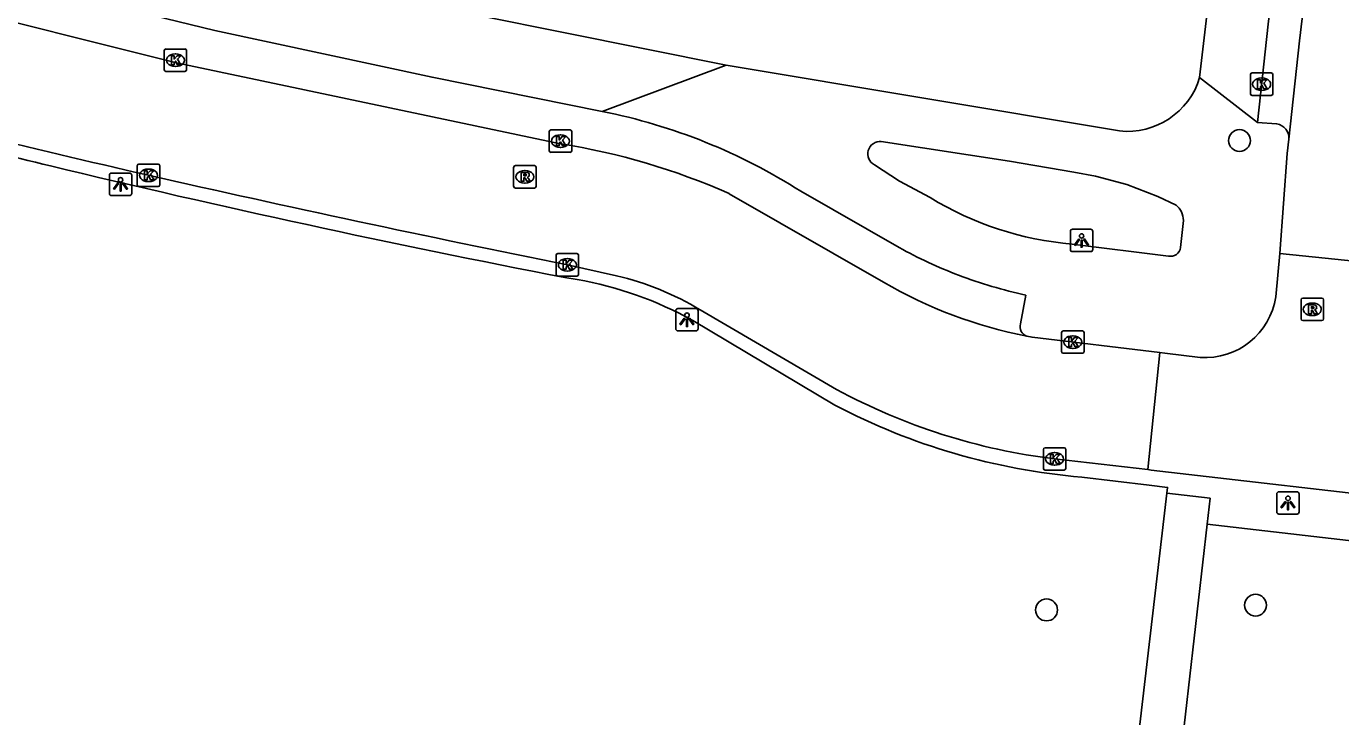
# Model space of a CAD drawing. Extents: x 161696 to 162377, y 380761 to 381673.
# Drawn here: x 162077.9 to 162136.5, y 380907.4 to 380938.2 of the extents above; entities that cross this region are included whole.
import ezdxf

# ---------------------------------------------------------------- set-up
doc = ezdxf.new("R2010")
doc.units = 0
for name, color, linetype in [('IMGEO_Boom', 7, 'Continuous'), ('IMGEO_Kolk', 7, 'Continuous'), ('IMGEO_Lichtpunt', 7, 'Continuous'), ('IMGEO_Rijbaan_lokaal_open', 7, 'Continuous'), ('IMGEO_Rioolput', 7, 'Continuous'), ('IMGEO_Voetpad_gesloten', 7, 'Continuous'), ('IMGEO_Voetpad_open', 7, 'Continuous')]:
    doc.layers.add(name, color=color, linetype=linetype)

msp = doc.modelspace()

# ---------------------------------------------------------------- linework, layer by layer
at = {"layer": 'IMGEO_Boom'}
for centre in [(162131.96, 380933.066), (162132.676, 380912.353), (162123.357, 380912.142)]:
    msp.add_circle(centre, 0.489, dxfattribs=at)
at = {"layer": 'IMGEO_Kolk'}
for p, q in [((162084.01, 380936.221), (162084.01, 380937.073)), ((162084.085, 380937.147), (162084.937, 380937.147)), ((162084.498, 380936.927), (162084.523, 380936.927)), ((162085.011, 380937.073), (162085.011, 380936.221)), ((162084.521, 380936.367), (162084.496, 380936.367)), ((162084.937, 380936.147), (162084.085, 380936.147)), ((162132.447, 380935.152), (162132.447, 380936.004)), ((162132.522, 380936.078), (162133.374, 380936.078)), ((162132.935, 380935.858), (162132.96, 380935.858)), ((162133.448, 380936.004), (162133.448, 380935.152)), ((162133.374, 380935.078), (162132.522, 380935.078)), ((162132.958, 380935.298), (162132.933, 380935.298)), ((162101.18, 380932.615), (162101.18, 380933.467)), ((162101.255, 380933.541), (162102.107, 380933.541)), ((162101.668, 380933.321), (162101.693, 380933.321)), ((162102.181, 380933.467), (162102.181, 380932.615)), ((162101.691, 380932.761), (162101.666, 380932.761)), ((162102.107, 380932.541), (162101.255, 380932.541)), ((162082.812, 380931.089), (162082.812, 380931.941)), ((162082.887, 380932.015), (162083.739, 380932.015)), ((162083.3, 380931.795), (162083.325, 380931.795)), ((162083.813, 380931.941), (162083.813, 380931.089)), ((162083.739, 380931.015), (162082.887, 380931.015)), ((162083.323, 380931.235), (162083.298, 380931.235)), ((162101.488, 380927.101), (162101.488, 380927.953)), ((162101.563, 380928.027), (162102.415, 380928.027)), ((162101.976, 380927.807), (162102.001, 380927.807)), ((162102.489, 380927.953), (162102.489, 380927.101)), ((162102.415, 380927.027), (162101.563, 380927.027)), ((162101.999, 380927.247), (162101.974, 380927.247)), ((162124.103, 380924.581), (162124.955, 380924.581)), ((162124.028, 380923.655), (162124.028, 380924.507)), ((162124.516, 380924.361), (162124.541, 380924.361)), ((162125.029, 380924.507), (162125.029, 380923.655)), ((162124.955, 380923.581), (162124.103, 380923.581)), ((162124.539, 380923.801), (162124.514, 380923.801)), ((162123.213, 380918.448), (162123.213, 380919.3)), ((162123.288, 380919.374), (162124.14, 380919.374)), ((162124.214, 380919.3), (162124.214, 380918.448)), ((162123.701, 380919.154), (162123.726, 380919.154)), ((162124.14, 380918.374), (162123.288, 380918.374)), ((162123.724, 380918.594), (162123.699, 380918.594))]:
    msp.add_line(p, q, dxfattribs=at)
for points in [[(162084.01, 380936.221), (162084.01, 380937.073)], [(162084.085, 380937.147), (162084.937, 380937.147)], [(162084.331, 380936.847), (162084.454, 380936.847), (162084.454, 380936.696), (162084.584, 380936.847), (162084.748, 380936.847), (162084.602, 380936.696), (162084.755, 380936.447), (162084.603, 380936.447), (162084.518, 380936.611), (162084.454, 380936.544), (162084.454, 380936.447), (162084.331, 380936.447), (162084.331, 380936.847)], [(162085.011, 380937.073), (162085.011, 380936.221)], [(162084.937, 380936.147), (162084.085, 380936.147)], [(162132.447, 380935.152), (162132.447, 380936.004)], [(162132.522, 380936.078), (162133.374, 380936.078)], [(162132.768, 380935.778), (162132.891, 380935.778), (162132.891, 380935.627), (162133.021, 380935.778), (162133.185, 380935.778), (162133.039, 380935.627), (162133.192, 380935.378), (162133.04, 380935.378), (162132.955, 380935.542), (162132.891, 380935.475), (162132.891, 380935.378), (162132.768, 380935.378), (162132.768, 380935.778)], [(162133.448, 380936.004), (162133.448, 380935.152)], [(162133.374, 380935.078), (162132.522, 380935.078)], [(162101.18, 380932.615), (162101.18, 380933.467)], [(162101.255, 380933.541), (162102.107, 380933.541)], [(162102.181, 380933.467), (162102.181, 380932.615)], [(162101.501, 380933.241), (162101.624, 380933.241), (162101.624, 380933.09), (162101.754, 380933.241), (162101.918, 380933.241), (162101.772, 380933.09), (162101.925, 380932.841), (162101.773, 380932.841), (162101.688, 380933.005), (162101.624, 380932.938), (162101.624, 380932.841), (162101.501, 380932.841), (162101.501, 380933.241)], [(162102.107, 380932.541), (162101.255, 380932.541)], [(162082.812, 380931.089), (162082.812, 380931.941)], [(162082.887, 380932.015), (162083.739, 380932.015)], [(162083.133, 380931.715), (162083.256, 380931.715), (162083.256, 380931.564), (162083.386, 380931.715), (162083.55, 380931.715), (162083.404, 380931.564), (162083.557, 380931.315), (162083.405, 380931.315), (162083.32, 380931.479), (162083.256, 380931.412), (162083.256, 380931.315), (162083.133, 380931.315), (162083.133, 380931.715)], [(162083.813, 380931.941), (162083.813, 380931.089)], [(162083.739, 380931.015), (162082.887, 380931.015)], [(162101.488, 380927.101), (162101.488, 380927.953)], [(162101.563, 380928.027), (162102.415, 380928.027)], [(162101.809, 380927.727), (162101.932, 380927.727), (162101.932, 380927.576), (162102.062, 380927.727), (162102.226, 380927.727), (162102.08, 380927.576), (162102.233, 380927.327), (162102.081, 380927.327), (162101.996, 380927.491), (162101.932, 380927.424), (162101.932, 380927.327), (162101.809, 380927.327), (162101.809, 380927.727)], [(162102.489, 380927.953), (162102.489, 380927.101)], [(162102.415, 380927.027), (162101.563, 380927.027)], [(162124.103, 380924.581), (162124.955, 380924.581)], [(162124.028, 380923.655), (162124.028, 380924.507)], [(162124.349, 380924.281), (162124.472, 380924.281), (162124.472, 380924.13), (162124.602, 380924.281), (162124.766, 380924.281), (162124.62, 380924.13), (162124.773, 380923.881), (162124.621, 380923.881), (162124.536, 380924.045), (162124.472, 380923.978), (162124.472, 380923.881), (162124.349, 380923.881), (162124.349, 380924.281)], [(162125.029, 380924.507), (162125.029, 380923.655)], [(162124.955, 380923.581), (162124.103, 380923.581)], [(162123.213, 380918.448), (162123.213, 380919.3)], [(162123.288, 380919.374), (162124.14, 380919.374)], [(162124.214, 380919.3), (162124.214, 380918.448)], [(162123.534, 380919.074), (162123.657, 380919.074), (162123.657, 380918.923), (162123.787, 380919.074), (162123.951, 380919.074), (162123.805, 380918.923), (162123.958, 380918.674), (162123.806, 380918.674), (162123.721, 380918.838), (162123.657, 380918.771), (162123.657, 380918.674), (162123.534, 380918.674), (162123.534, 380919.074)], [(162124.14, 380918.374), (162123.288, 380918.374)]]:
    msp.add_lwpolyline(points, dxfattribs=at)
for centre, start, end in [((162084.087, 380937.071), 91.55205, 178.44795), ((162084.087, 380937.071), 91.55205, 178.44795), ((162084.935, 380937.071), 1.55205, 88.44795), ((162084.935, 380937.071), 1.55205, 88.44795), ((162084.087, 380936.223), 181.55205, 268.44795), ((162084.087, 380936.223), 181.55205, 268.44795), ((162084.935, 380936.223), 271.55205, 358.44795), ((162084.935, 380936.223), 271.55205, 358.44795), ((162132.524, 380936.002), 91.55205, 178.44795), ((162132.524, 380936.002), 91.55205, 178.44795), ((162133.372, 380936.002), 1.55205, 88.44795), ((162133.372, 380936.002), 1.55205, 88.44795), ((162132.524, 380935.154), 181.55205, 268.44795), ((162132.524, 380935.154), 181.55205, 268.44795), ((162133.372, 380935.154), 271.55205, 358.44795), ((162133.372, 380935.154), 271.55205, 358.44795), ((162101.257, 380933.465), 91.55205, 178.44795), ((162101.257, 380933.465), 91.55205, 178.44795), ((162102.105, 380933.465), 1.55205, 88.44795), ((162102.105, 380933.465), 1.55205, 88.44795), ((162101.257, 380932.617), 181.55205, 268.44795), ((162101.257, 380932.617), 181.55205, 268.44795), ((162102.105, 380932.617), 271.55205, 358.44795), ((162102.105, 380932.617), 271.55205, 358.44795), ((162082.889, 380931.939), 91.55205, 178.44795), ((162082.889, 380931.939), 91.55205, 178.44795), ((162083.737, 380931.939), 1.55205, 88.44795), ((162083.737, 380931.939), 1.55205, 88.44795), ((162082.889, 380931.091), 181.55205, 268.44795), ((162082.889, 380931.091), 181.55205, 268.44795), ((162083.737, 380931.091), 271.55205, 358.44795), ((162083.737, 380931.091), 271.55205, 358.44795), ((162101.565, 380927.951), 91.55205, 178.44795), ((162101.565, 380927.951), 91.55205, 178.44795), ((162102.413, 380927.951), 1.55205, 88.44795), ((162102.413, 380927.951), 1.55205, 88.44795), ((162101.565, 380927.103), 181.55205, 268.44795), ((162101.565, 380927.103), 181.55205, 268.44795), ((162102.413, 380927.103), 271.55205, 358.44795), ((162102.413, 380927.103), 271.55205, 358.44795), ((162124.105, 380924.505), 91.55205, 178.44795), ((162124.105, 380924.505), 91.55205, 178.44795), ((162124.953, 380924.505), 1.55205, 88.44795), ((162124.953, 380924.505), 1.55205, 88.44795), ((162124.105, 380923.657), 181.55205, 268.44795), ((162124.105, 380923.657), 181.55205, 268.44795), ((162124.953, 380923.657), 271.55205, 358.44795), ((162124.953, 380923.657), 271.55205, 358.44795), ((162123.29, 380919.298), 91.55205, 178.44795), ((162123.29, 380919.298), 91.55205, 178.44795), ((162124.138, 380919.298), 1.55205, 88.44795), ((162124.138, 380919.298), 1.55205, 88.44795), ((162123.29, 380918.45), 181.55205, 268.44795), ((162123.29, 380918.45), 181.55205, 268.44795), ((162124.138, 380918.45), 271.55205, 358.44795), ((162124.138, 380918.45), 271.55205, 358.44795)]:
    msp.add_arc(centre, 0.0765, start, end, dxfattribs=at)
for centre, major_axis, ratio, start_param, end_param in [((162084.497, 380936.647), (-0.387, 0.002), 0.722429, 4.712389, 7.853982), ((162084.522, 380936.647), (-0.39, 0.002), 0.717154, 1.570796, 4.712389), ((162132.934, 380935.578), (-0.387, 0.002), 0.722429, 4.712389, 7.853982), ((162132.959, 380935.578), (-0.39, 0.002), 0.717154, 1.570796, 4.712389), ((162101.667, 380933.041), (-0.387, 0.002), 0.722429, 4.712389, 7.853982), ((162101.692, 380933.041), (-0.39, 0.002), 0.717154, 1.570796, 4.712389), ((162083.299, 380931.515), (-0.387, 0.002), 0.722429, 4.712389, 7.853982), ((162083.324, 380931.515), (-0.39, 0.002), 0.717154, 1.570796, 4.712389), ((162101.975, 380927.527), (-0.387, 0.002), 0.722429, 4.712389, 7.853982), ((162102, 380927.527), (-0.39, 0.002), 0.717154, 1.570796, 4.712389), ((162124.515, 380924.081), (-0.387, 0.002), 0.722429, 4.712389, 7.853982), ((162124.54, 380924.081), (-0.39, 0.002), 0.717154, 1.570796, 4.712389), ((162123.7, 380918.874), (-0.387, 0.002), 0.722429, 4.712389, 7.853982), ((162123.725, 380918.874), (-0.39, 0.002), 0.717154, 1.570796, 4.712389)]:
    msp.add_ellipse(centre, major_axis=major_axis, ratio=ratio, start_param=start_param, end_param=end_param, dxfattribs=at)
at = {"layer": 'IMGEO_Lichtpunt'}
for p, q in [((162082.469, 380931.613), (162081.661, 380931.613)), ((162082.469, 380931.613), (162081.661, 380931.613)), ((162081.567, 380931.518), (162081.567, 380930.711)), ((162081.567, 380931.518), (162081.567, 380930.711)), ((162082.563, 380930.711), (162082.563, 380931.518)), ((162082.563, 380930.711), (162082.563, 380931.518)), ((162081.661, 380930.617), (162082.469, 380930.617)), ((162081.661, 380930.617), (162082.469, 380930.617)), ((162124.419, 380929.016), (162124.419, 380928.209)), ((162124.419, 380929.016), (162124.419, 380928.209)), ((162125.321, 380929.111), (162124.513, 380929.111)), ((162125.321, 380929.111), (162124.513, 380929.111)), ((162125.415, 380928.209), (162125.415, 380929.016)), ((162125.415, 380928.209), (162125.415, 380929.016)), ((162124.513, 380928.115), (162125.321, 380928.115)), ((162124.513, 380928.115), (162125.321, 380928.115)), ((162106.823, 380925.481), (162106.823, 380924.674)), ((162106.823, 380925.481), (162106.823, 380924.674)), ((162107.725, 380925.576), (162106.917, 380925.576)), ((162107.725, 380925.576), (162106.917, 380925.576)), ((162107.819, 380924.674), (162107.819, 380925.481)), ((162107.819, 380924.674), (162107.819, 380925.481)), ((162106.917, 380924.58), (162107.725, 380924.58)), ((162106.917, 380924.58), (162107.725, 380924.58)), ((162133.622, 380917.316), (162133.622, 380916.509)), ((162133.622, 380917.316), (162133.622, 380916.509)), ((162134.524, 380917.411), (162133.716, 380917.411)), ((162134.524, 380917.411), (162133.716, 380917.411)), ((162134.618, 380916.509), (162134.618, 380917.316)), ((162134.618, 380916.509), (162134.618, 380917.316)), ((162133.716, 380916.415), (162134.524, 380916.415)), ((162133.716, 380916.415), (162134.524, 380916.415))]:
    msp.add_line(p, q, dxfattribs=at)
for points in [[(162081.941, 380931.182), (162081.98, 380931.154), (162081.792, 380930.892), (162081.754, 380930.919), (162081.941, 380931.182)], [(162082.043, 380931.134), (162082.09, 380931.134), (162082.09, 380930.812), (162082.043, 380930.812), (162082.043, 380931.134)], [(162082.153, 380931.154), (162082.191, 380931.181), (162082.378, 380930.919), (162082.339, 380930.891), (162082.153, 380931.154)], [(162124.793, 380928.68), (162124.832, 380928.652), (162124.644, 380928.39), (162124.606, 380928.417), (162124.793, 380928.68)], [(162124.895, 380928.632), (162124.942, 380928.632), (162124.942, 380928.31), (162124.895, 380928.31), (162124.895, 380928.632)], [(162125.005, 380928.652), (162125.043, 380928.679), (162125.23, 380928.417), (162125.191, 380928.389), (162125.005, 380928.652)], [(162107.197, 380925.145), (162107.236, 380925.117), (162107.048, 380924.855), (162107.01, 380924.882), (162107.197, 380925.145)], [(162107.409, 380925.117), (162107.447, 380925.144), (162107.634, 380924.882), (162107.595, 380924.854), (162107.409, 380925.117)], [(162107.299, 380925.097), (162107.346, 380925.097), (162107.346, 380924.775), (162107.299, 380924.775), (162107.299, 380925.097)], [(162133.996, 380916.98), (162134.035, 380916.952), (162133.847, 380916.69), (162133.809, 380916.717), (162133.996, 380916.98)], [(162134.098, 380916.932), (162134.145, 380916.932), (162134.145, 380916.61), (162134.098, 380916.61), (162134.098, 380916.932)], [(162134.208, 380916.952), (162134.246, 380916.979), (162134.433, 380916.717), (162134.394, 380916.689), (162134.208, 380916.952)]]:
    msp.add_lwpolyline(points, dxfattribs=at)
for centre in [(162082.066, 380931.316), (162124.918, 380928.814), (162107.322, 380925.279), (162134.121, 380917.114)]:
    msp.add_circle(centre, 0.0994, dxfattribs=at)
for centre, start, end in [((162081.661, 380931.518), 90, 180), ((162081.661, 380931.518), 90, 180), ((162082.469, 380931.518), 0, 90), ((162082.469, 380931.518), 0, 90), ((162081.661, 380930.711), 180, 270), ((162081.661, 380930.711), 180, 270), ((162082.469, 380930.711), 270, 0), ((162082.469, 380930.711), 270, 360), ((162124.513, 380929.016), 90, 180), ((162124.513, 380929.016), 90, 180), ((162125.321, 380929.016), 0, 90), ((162125.321, 380929.016), 0, 90), ((162124.513, 380928.209), 180, 270), ((162124.513, 380928.209), 180, 270), ((162125.321, 380928.209), 270, 0), ((162125.321, 380928.209), 270, 360), ((162106.917, 380925.481), 90, 180), ((162106.917, 380925.481), 90, 180), ((162107.725, 380925.481), 0, 90), ((162107.725, 380925.481), 0, 90), ((162106.917, 380924.674), 180, 270), ((162106.917, 380924.674), 180, 270), ((162107.725, 380924.674), 270, 0), ((162107.725, 380924.674), 270, 360), ((162133.716, 380917.316), 90, 180), ((162133.716, 380917.316), 90, 180), ((162134.524, 380917.316), 0, 90), ((162134.524, 380917.316), 0, 90), ((162133.716, 380916.509), 180, 270), ((162133.716, 380916.509), 180, 270), ((162134.524, 380916.509), 270, 0), ((162134.524, 380916.509), 270, 360)]:
    msp.add_arc(centre, 0.0946, start, end, dxfattribs=at)
at = {"layer": 'IMGEO_Rijbaan_lokaal_open'}
for points in [[(162137.232, 380959.368), (162136.762, 380955.712), (162135.798, 380947.246), (162134.631, 380937.513), (162134.162, 380933.135)], [(162101.679, 380932.917), (162084.553, 380936.527), (162073.615, 380939.265)], [(162133.754, 380928.026), (162134.087, 380932.486), (162134.162, 380933.135)], [(162116.085, 380926.76), (162109.203, 380930.698)], [(162101.989, 380927.528), (162104.181, 380927.038)], [(162133.578, 380926.1), (162133.754, 380928.026)], [(162133.754, 380928.026), (162138.234, 380927.568)], [(162107.915, 380925.514), (162113.991, 380921.971)], [(162122.481, 380924.342), (162122.712, 380924.299), (162128.402, 380923.613)], [(162127.866, 380918.397), (162128.402, 380923.613)], [(162128.402, 380923.613), (162128.632, 380923.585), (162130.212, 380923.395)], [(162123.714, 380918.875), (162127.866, 380918.397)], [(162140.919, 380916.892), (162140.168, 380916.98), (162128.018, 380918.379), (162127.866, 380918.397)]]:
    msp.add_lwpolyline(points, dxfattribs=at)
for centre, radius, start, end in [((162184.735, 381373.65), 453.616, 255.02105, 257.08035), ((162097.178, 380903.792), 29.471, 65.92005, 81.21596), ((162248.998, 381661.519), 748.568, 257.212503, 258.674257), ((162101.211, 380914.424), 12.959, 58.84592, 76.74927), ((162126.337, 380944.211), 20.24, 239.56598, 259.01595), ((162130.427, 380926.574), 3.187, 266.13356, 351.43886), ((162126.997, 380946.001), 27.324, 241.57589, 263.09906)]:
    msp.add_arc(centre, radius, start, end, dxfattribs=at)
at = {"layer": 'IMGEO_Rioolput'}
for p, q in [((162099.594, 380931.023), (162099.594, 380931.875)), ((162099.669, 380931.949), (162100.521, 380931.949)), ((162100.082, 380931.729), (162100.107, 380931.729)), ((162100.595, 380931.875), (162100.595, 380931.023)), ((162100.105, 380931.169), (162100.08, 380931.169)), ((162100.521, 380930.949), (162099.669, 380930.949)), ((162134.705, 380925.114), (162134.705, 380925.966)), ((162134.78, 380926.04), (162135.632, 380926.04)), ((162135.193, 380925.82), (162135.218, 380925.82)), ((162135.706, 380925.966), (162135.706, 380925.114)), ((162135.216, 380925.26), (162135.191, 380925.26)), ((162135.632, 380925.04), (162134.78, 380925.04))]:
    msp.add_line(p, q, dxfattribs=at)
for points in [[(162099.594, 380931.023), (162099.594, 380931.875)], [(162099.669, 380931.949), (162100.521, 380931.949)], [(162100.183, 380931.647), (162099.931, 380931.649), (162099.931, 380931.249)], [(162100.109, 380931.568), (162100.055, 380931.568), (162100.055, 380931.487)], [(162100.595, 380931.875), (162100.595, 380931.023)], [(162099.931, 380931.249), (162100.055, 380931.249), (162100.055, 380931.411), (162100.066, 380931.411)], [(162100.055, 380931.487), (162100.107, 380931.487)], [(162100.113, 380931.382), (162100.184, 380931.249), (162100.324, 380931.249), (162100.259, 380931.375)], [(162100.521, 380930.949), (162099.669, 380930.949)], [(162134.705, 380925.114), (162134.705, 380925.966)], [(162134.78, 380926.04), (162135.632, 380926.04)], [(162135.294, 380925.738), (162135.042, 380925.74), (162135.042, 380925.34)], [(162135.706, 380925.966), (162135.706, 380925.114)], [(162135.042, 380925.34), (162135.166, 380925.34), (162135.166, 380925.502), (162135.177, 380925.502)], [(162135.22, 380925.659), (162135.166, 380925.659), (162135.166, 380925.578)], [(162135.166, 380925.578), (162135.218, 380925.578)], [(162135.224, 380925.473), (162135.295, 380925.34), (162135.435, 380925.34), (162135.37, 380925.466)], [(162135.632, 380925.04), (162134.78, 380925.04)]]:
    msp.add_lwpolyline(points, dxfattribs=at)
for centre, radius, start, end in [((162099.671, 380931.873), 0.0765, 91.55205, 178.44795), ((162099.671, 380931.873), 0.0765, 91.55205, 178.44795), ((162100.115, 380931.472), 0.0964, 77.00612, 93.18647), ((162100.129, 380931.529), 0.0378, 276.66336, 79.67722), ((162100.182, 380931.537), 0.109, 350.36119, 89.41601), ((162100.519, 380931.873), 0.0765, 1.55205, 88.44795), ((162100.519, 380931.873), 0.0765, 1.55205, 88.44795), ((162099.671, 380931.025), 0.0765, 181.55205, 268.44795), ((162099.671, 380931.025), 0.0765, 181.55205, 268.44795), ((162100.065, 380931.358), 0.0533, 26.02933, 88.69889), ((162100.091, 380931.676), 0.19, 274.7715, 282.96867), ((162100.18, 380931.537), 0.112, 277.58423, 350.98172), ((162100.164, 380931.322), 0.108, 29.51342, 73.79051), ((162100.519, 380931.025), 0.0765, 271.55205, 358.44795), ((162100.519, 380931.025), 0.0765, 271.55205, 358.44795), ((162134.782, 380925.964), 0.0765, 91.55205, 178.44795), ((162134.782, 380925.964), 0.0765, 91.55205, 178.44795), ((162135.293, 380925.628), 0.109, 350.36119, 89.41601), ((162135.63, 380925.964), 0.0765, 1.55205, 88.44795), ((162135.63, 380925.964), 0.0765, 1.55205, 88.44795), ((162134.782, 380925.116), 0.0765, 181.55205, 268.44795), ((162134.782, 380925.116), 0.0765, 181.55205, 268.44795), ((162135.176, 380925.449), 0.0533, 26.02933, 88.69889), ((162135.202, 380925.767), 0.19, 274.7715, 282.96867), ((162135.226, 380925.563), 0.0964, 77.00612, 93.18647), ((162135.24, 380925.62), 0.0378, 276.66336, 79.67722), ((162135.291, 380925.628), 0.112, 277.58423, 350.98172), ((162135.275, 380925.413), 0.108, 29.51342, 73.79051), ((162135.63, 380925.116), 0.0765, 271.55205, 358.44795), ((162135.63, 380925.116), 0.0765, 271.55205, 358.44795)]:
    msp.add_arc(centre, radius, start, end, dxfattribs=at)
for centre, major_axis, ratio, start_param, end_param in [((162100.081, 380931.449), (-0.387, 0.002), 0.722429, 4.712389, 7.853982), ((162100.106, 380931.449), (-0.39, 0.002), 0.717154, 1.570796, 4.712389), ((162135.192, 380925.54), (-0.387, 0.002), 0.722429, 4.712389, 7.853982), ((162135.217, 380925.54), (-0.39, 0.002), 0.717154, 1.570796, 4.712389)]:
    msp.add_ellipse(centre, major_axis=major_axis, ratio=ratio, start_param=start_param, end_param=end_param, dxfattribs=at)
at = {"layer": 'IMGEO_Voetpad_gesloten'}
for points in [[(162125.143, 380886.667), (162128.726, 380917.341)], [(162128.726, 380917.341), (162130.645, 380917.122), (162130.514, 380915.971)], [(162126.267, 380878.692), (162130.514, 380915.971)]]:
    msp.add_lwpolyline(points, dxfattribs=at)
at = {"layer": 'IMGEO_Voetpad_open'}
for points in [[(162130.183, 380935.872), (162131.228, 380944.847), (162132.879, 380959.696), (162133.289, 380963.379), (162133.292, 380963.402)], [(162132.767, 380933.871), (162133.236, 380938.249), (162134.403, 380947.982), (162135.367, 380956.448), (162135.697, 380959.012), (162136.636, 380958.873)], [(162109.076, 380936.428), (162090.856, 380940.104), (162083.472, 380941.734), (162077.47, 380943.193)], [(162074.043, 380939.648), (162074.331, 380940.881), (162086.276, 380937.976), (162095.958, 380935.889), (162103.543, 380934.366)], [(162109.076, 380936.428), (162103.543, 380934.366)], [(162126.605, 380933.493), (162109.076, 380936.428)], [(162132.767, 380933.871), (162130.183, 380935.872)], [(162133.617, 380933.807), (162132.767, 380933.871)], [(162115.987, 380933.02), (162121.698, 380932.143), (162124.576, 380931.653), (162125.541, 380931.475), (162126.936, 380931.104), (162128.316, 380930.57), (162129.132, 380930.184)], [(162118.162, 380930.525), (162116.799, 380931.251), (162115.677, 380931.984)], [(162112.405, 380930.803), (162116.781, 380928.304)], [(162129.459, 380929.509), (162129.336, 380928.296)], [(162128.79, 380927.919), (162124.505, 380928.451)], [(162102.425, 380926.874), (162101.877, 380926.962)], [(162122.438, 380926.178), (162122.196, 380924.896)], [(162113.92, 380921.266), (162107.581, 380925.046)], [(162128.726, 380917.341), (162128.756, 380917.601), (162127.938, 380917.699), (162124.922, 380918.06)], [(162130.514, 380915.971), (162162.923, 380912.217)]]:
    msp.add_lwpolyline(points, dxfattribs=at)
for centre, radius, start, end in [((162126.955, 380936.847), 3.372, 264.04903, 343.19056), ((162197.324, 381422.361), 504.509, 255.17013, 256.4289), ((162098.47, 380908.945), 25.922, 57.4808, 78.71365), ((162133.527, 380933.177), 0.637, 356.24386, 81.84106), ((162115.938, 380932.47), 0.552, 84.88347, 241.79924), ((162197.722, 381424.116), 506.309, 256.43168, 259.08793), ((162125.675, 380942.767), 14.363, 238.46053, 265.32661), ((162128.579, 380929.499), 0.88, 0.63785, 51.05737), ((162126.413, 380945.486), 19.698, 240.72507, 249.25768), ((162128.893, 380928.353), 0.446, 256.62322, 352.62509), ((162099.482, 380910.387), 16.747, 61.07868, 79.87857), ((162126.611, 380945.817), 20.078, 249.06434, 258.00366), ((162122.616, 380924.762), 0.441, 162.29301, 252.15324), ((162127.386, 380946.995), 29.04, 242.37419, 265.1334)]:
    msp.add_arc(centre, radius, start, end, dxfattribs=at)

doc.saveas('drawing.dxf')
